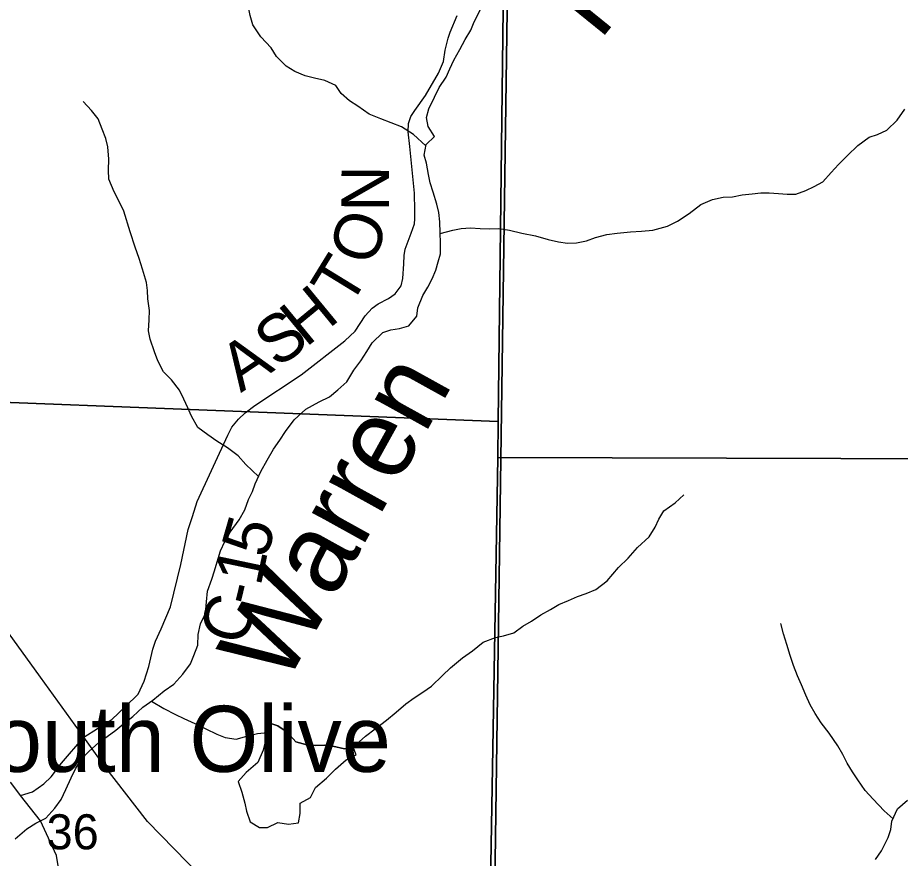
# Model space of a CAD drawing. Extents: x 2043100 to 2470832, y 443715 to 810583.
# Drawn here: x 2254666 to 2260227, y 609094 to 614395 of the extents above; entities that cross this region are included whole.
import ezdxf

# ---------------------------------------------------------------- set-up
doc = ezdxf.new("R2010")
doc.units = 0
for name, color, linetype in [('GM_X_County_Road', 7, 'Continuous'), ('GM_X_County_Road_Text', 7, 'Continuous'), ('GM_X_Interstate_Route', 7, 'Continuous'), ('GM_X_Minor_Lake', 7, 'Continuous'), ('GM_X_Minor_River', 7, 'Continuous'), ('GM_X_Minor_River_Text', 7, 'Continuous'), ('GM_X_Section', 7, 'Continuous'), ('GM_X_Section_Text', 7, 'Continuous'), ('GM_X_State_Route', 7, 'Continuous'), ('GM_X_Township', 7, 'Continuous'), ('GM_X_Unincorporated_Text', 7, 'Continuous')]:
    doc.layers.add(name, color=color, linetype=linetype)

msp = doc.modelspace()

# ---------------------------------------------------------------- linework, layer by layer
at = {"layer": 'GM_X_County_Road'}
msp.add_lwpolyline([(2254684.1, 609489.8), (2254759.5, 609513.3), (2254831.4, 609563.7), (2254877.3, 609608), (2254941.1, 609694.4), (2255081.8, 609857.5), (2255168.5, 609911.8), (2255258.4, 609970.3), (2255346.2, 610050.8), (2255426, 610129.3), (2255463.7, 610211.6), (2255491.4, 610304), (2255517.1, 610412.3), (2255534.9, 610462.5), (2255570.7, 610540.8), (2255628.3, 610679.4), (2255693.5, 610946.3), (2255740.8, 611167), (2255766.5, 611249.3), (2255796.2, 611343.6), (2255989, 611763.4), (2256014.8, 611813.6), (2256056.7, 611863.9), (2256098.6, 611904.2), (2256160.5, 611948.5), (2256452.1, 612142.1), (2256727.5, 612357.7), (2256791.4, 612418.1), (2256855.1, 612514.6), (2256899, 612562.9), (2256936.9, 612591.1), (2257002.8, 612623.5), (2257044.8, 612653.7), (2257082.6, 612704), (2257092.5, 612750.2), (2257098.2, 612842.4), (2257102, 612894.6), (2257107.9, 612934.7), (2257145.6, 613035.1), (2257165.4, 613095.3), (2257167.3, 613127.4), (2257169.1, 613179.5), (2257166.8, 613287.8), (2257137.8, 613582.5), (2257125.5, 613674.7), (2257129.3, 613726.8), (2257143.2, 613771), (2257169.1, 613809.2), (2257234.8, 613903.7), (2257316.4, 614044.4), (2257348.2, 614118.7), (2257360, 614190.9), (2257377.7, 614265.2), (2257391.6, 614303.3), (2257435.3, 614407.8)], dxfattribs=at)
at = {"layer": 'GM_X_Interstate_Route'}
msp.add_lwpolyline([(2256820.8, 608248.8), (2256281.3, 608610.7), (2255819.7, 608981.8), (2255483, 609325.9), (2255208.6, 609680.6), (2255081.8, 609857.5), (2254809.8, 610236.7), (2254497, 610668), (2254433.9, 610754.9)], dxfattribs=at)
at = {"layer": 'GM_X_Minor_Lake'}
for points in [[(2256779.5, 609796), (2256725.5, 609783.6), (2256651.2, 609801.1), (2256601.1, 609806.8), (2256542.9, 609806.4), (2256486.8, 609810.1), (2256418.5, 609827.7), (2256363.9, 609889.4), (2256305.5, 609929.1), (2256233.2, 609952.6), (2256239.7, 609886.6)], [(2256239.7, 609886.6), (2256212.5, 609776), (2256178.7, 609697.8), (2256104.8, 609635.4), (2256054.9, 609579), (2256077.3, 609511), (2256097.6, 609441), (2256107.9, 609391), (2256130.2, 609325), (2256190.6, 609289.2), (2256240.7, 609289.4), (2256304.7, 609319.8), (2256372.9, 609310), (2256435, 609318.3), (2256446.8, 609376.5), (2256446.5, 609442.6), (2256510.5, 609476.9), (2256542.3, 609541.1), (2256612.2, 609599.5), (2256668.1, 609655.9), (2256736.1, 609714.3), (2256798.1, 609746.6), (2256779.5, 609796)]]:
    msp.add_lwpolyline(points, dxfattribs=at)
at = {"layer": 'GM_X_Minor_River'}
for points in [[(2257238.1, 613585.9), (2257159.1, 613658.7), (2257084.6, 613706.3), (2256953.9, 613757.6), (2256879.6, 613787.1), (2256809.1, 613836.8), (2256756.7, 613870.5), (2256704.3, 613916.2), (2256669.9, 613968.1), (2256601.5, 613997.7), (2256535.2, 614013.3), (2256477, 614028.9), (2256412.7, 614054.5), (2256358.3, 614088.2), (2256295.8, 614150), (2256263.3, 614203.8), (2256198.7, 614273.5), (2256148.1, 614349.3), (2256131.7, 614409.3), (2256117.3, 614469.4), (2256104.8, 614533.4), (2256084.4, 614589.4), (2256043.8, 614659.2), (2255989.3, 614725)], [(2254650.3, 609217.2), (2254724, 609279.8), (2254779.9, 609316.2), (2254843.9, 609346.6), (2254899.6, 609411.1), (2254939.3, 609465.4), (2254969, 609527.7), (2255002.6, 609602), (2255030.3, 609658.3), (2255066, 609716.6), (2255113.8, 609767), (2255177.6, 609823.5), (2255229.4, 609861.9), (2255283.3, 609902.3), (2255335.1, 609944.7), (2255391, 609989.2), (2255454.7, 610047.7), (2255516.6, 610092.2), (2255588.4, 610150.7), (2255650.3, 610193.2), (2255706, 610255.6), (2255755.7, 610320.1), (2255775.4, 610372.3), (2255801, 610438.5), (2255802.6, 610504.7), (2255818.2, 610572.8), (2255849.8, 610637.2), (2255855.3, 610711.3), (2255862.9, 610779.5), (2255888.5, 610853.7), (2255906.2, 610907.9), (2255921.8, 610964.1), (2255943.4, 611032.4), (2255971.1, 611092.7), (2256004.8, 611151), (2256062.4, 611227.5), (2256098.1, 611291.8), (2256119.7, 611356), (2256145.5, 611406.3), (2256163.2, 611456.5), (2256198.8, 611532.8), (2256238.4, 611605.2), (2256278, 611673.6), (2256317.7, 611729.9), (2256353.5, 611786.3), (2256407.1, 611858.7), (2256480.8, 611925.3), (2256564.7, 611972), (2256630.7, 612004.4), (2256682.5, 612048.9), (2256740.3, 612099.3), (2256783.9, 612171.7), (2256827.7, 612232.1), (2256865.4, 612290.4), (2256899.1, 612344.8), (2256966.8, 612409.3), (2257016.8, 612425.7), (2257070.9, 612434), (2257130.9, 612452.5), (2257180.6, 612512.9), (2257186.3, 612565), (2257217.9, 612643.4), (2257249.6, 612695.7), (2257277.3, 612747.9), (2257301, 612802.2), (2257314.7, 612854.3), (2257330.4, 612906.5), (2257330, 612974.7), (2257327.5, 613038.8), (2257325.1, 613106.8), (2257318.7, 613166.9), (2257306.3, 613218.9), (2257283.7, 613294.9), (2257265.3, 613352.9), (2257254.9, 613406.9), (2257242.5, 613476.9), (2257228.1, 613528.9), (2257239.7, 613595.1), (2257291.5, 613645.6), (2257252.9, 613709.4), (2257242.6, 613765.5), (2257256.2, 613819.7), (2257291.8, 613894), (2257321.5, 613954.3), (2257365.2, 614018.7), (2257388.9, 614073), (2257414.6, 614127.2), (2257452.2, 614193.6), (2257485.9, 614257.9), (2257521.6, 614316.3), (2257541.3, 614368.5), (2257584.9, 614450.9)], [(2256184.2, 611501.6), (2256104.2, 611578.3), (2256055.8, 611632.1), (2255987.3, 611681.7), (2255920.8, 611725.3), (2255864.4, 611765), (2255800, 611810.7), (2255761.4, 611882.5), (2255737, 611934.5), (2255712.6, 611990.4), (2255686.2, 612046.3), (2255635.6, 612112.1), (2255585.2, 612161.9), (2255548.6, 612231.7), (2255528.2, 612287.7), (2255501.6, 612367.7), (2255489.2, 612419.7), (2255494.8, 612489.8), (2255496.4, 612547.9), (2255485.9, 612622), (2255483.5, 612674), (2255477.2, 612724.1), (2255452.6, 612810.1), (2255432.1, 612876.1), (2255405.6, 612948), (2255374.9, 613044), (2255333.9, 613173.9), (2255301.4, 613243.8), (2255272.9, 613295.7), (2255240.3, 613375.7), (2255238, 613433.8), (2255239.5, 613501.9), (2255233, 613580), (2255220.6, 613634), (2255198.2, 613691.9), (2255173.7, 613757.9), (2255131.2, 613809.7), (2255078.7, 613865.5)], [(2257327.7, 613034.2), (2257407.6, 613055.3), (2257459.7, 613065.7), (2257519.8, 613070.1), (2257580, 613066.4), (2257638.1, 613062.8), (2257698.2, 613065.2), (2257764.5, 613055.6), (2257842.8, 613036.1), (2257929.1, 613018.7), (2258007.4, 612997.1), (2258073.7, 612981.5), (2258129.9, 612973.9), (2258188, 612974.3), (2258250.1, 612986.7), (2258306.1, 613009.1), (2258378.1, 613027.6), (2258442.2, 613036.1), (2258526.4, 613044.6), (2258596.5, 613049.1), (2258668.6, 613055.6), (2258760.7, 613080.2), (2258822.6, 613112.7), (2258896.5, 613159.2), (2258970.3, 613217.8), (2259044.3, 613248.4), (2259110.3, 613262.8), (2259170.4, 613265.2), (2259230.5, 613277.6), (2259294.6, 613284.1), (2259348.7, 613290.4), (2259400.8, 613290.8), (2259459, 613285.2), (2259515.2, 613281.5), (2259569.3, 613281.9), (2259631.3, 613304.3), (2259685.2, 613330.7), (2259739.2, 613359.1), (2259790.9, 613417.6), (2259838.7, 613470), (2259894.5, 613526.4), (2259960.2, 613589), (2260030, 613641.5), (2260084, 613657.9), (2260142, 613686.3), (2260207.7, 613748.9), (2260255.4, 613817.3)], [(2255508.1, 610086.1), (2255587.1, 610038.5), (2255659.5, 610000.9), (2255713.8, 609975.3), (2255782.2, 609943.7), (2255850.6, 609910.1), (2255921, 609876.5), (2255973.2, 609856.8), (2256041.5, 609845.2), (2256109.5, 609863.7), (2256177.6, 609880.2), (2256239.7, 609886.6), (2256233.2, 609952.6), (2256305.5, 609929.1), (2256363.9, 609889.4), (2256418.5, 609827.7), (2256486.8, 609810.1), (2256542.9, 609806.4), (2256601.1, 609806.8), (2256651.2, 609801.1), (2256725.5, 609783.6), (2256779.5, 609796), (2256857.3, 609864.6), (2256919.1, 609911), (2256988.9, 609965.6), (2257050.8, 610016.1), (2257112.6, 610068.6), (2257164.4, 610106.9), (2257218.3, 610141.4), (2257274.2, 610179.8), (2257341.9, 610246.3), (2257393.7, 610294.7), (2257469.5, 610359.3), (2257531.4, 610401.8), (2257599.2, 610456.3), (2257677.1, 610486.9), (2257727.2, 610497.2), (2257791.2, 610515.7), (2257849.1, 610558.1), (2257903, 610590.5), (2257962.9, 610629), (2258022.8, 610663.4), (2258074.7, 610693.8), (2258136.7, 610720.3), (2258192.7, 610744.7), (2258248.7, 610763.1), (2258308.7, 610789.5), (2258380.5, 610844.1), (2258452.1, 610928.7), (2258511.9, 610987.2), (2258571.6, 611053.6), (2258645.3, 611122.2), (2258683, 611182.6), (2258704.7, 611232.8), (2258736.4, 611285.1), (2258808.3, 611335.6), (2258864.1, 611386.1)], [(2260181.5, 609342.5), (2260126.2, 609393.3), (2260055.5, 609466.9), (2260005, 609522.7), (2259960.5, 609588.5), (2259926.1, 609640.4), (2259891.6, 609694.2), (2259865.2, 609748.1), (2259832.8, 609804), (2259778.1, 609883.8), (2259727.6, 609947.5), (2259691.1, 610007.4), (2259658.7, 610061.2), (2259632.2, 610123.2), (2259605.7, 610189.1), (2259579.3, 610245), (2259554.8, 610310.9), (2259534.3, 610372.9), (2259511.8, 610442.9), (2259491.3, 610508.8), (2259474.9, 610574.8)], [(2260070.1, 609086.5), (2260109.8, 609140.8), (2260151.3, 609225.2), (2260167, 609275.4), (2260174.7, 609327.5), (2260210.3, 609405.9), (2260272.1, 609460.4)]]:
    msp.add_lwpolyline(points, dxfattribs=at)
at = {"layer": 'GM_X_Section'}
for points in [[(2257755.9, 617194.6), (2257753.6, 616880.4), (2257692.8, 611847.6), (2252408.2, 612055.5), (2252461.6, 617374.3)], [(2257753.6, 616880.4), (2264207.2, 616970.4), (2264172.3, 611601.8), (2257691.4, 611621.5), (2257692.8, 611847.6)], [(2257692.8, 611847.6), (2257691.4, 611621.5), (2257601.2, 606366.3), (2252357.3, 606516.7), (2252408.2, 612055.5)], [(2264172.3, 611601.8), (2264155, 606271.4), (2263756.8, 606278.7), (2257601.2, 606366.3), (2257691.4, 611621.5)]]:
    msp.add_lwpolyline(points, close=True, dxfattribs=at)
at = {"layer": 'GM_X_State_Route'}
msp.add_lwpolyline([(2254933.9, 608971.6), (2254911.1, 609111.8), (2254809.5, 609330), (2254684.1, 609489.8), (2254647.4, 609537.8), (2254620, 609573.6)], dxfattribs=at)
at = {"layer": 'GM_X_Township'}
for points in [[(2258081.3, 633732.5), (2257992.6, 628603.2), (2257760.5, 615186.1), (2257653.2, 607589.5), (2257624.6, 606994.4), (2257596.4, 606358.1), (2253890.2, 606463.4), (2249021.7, 606637.8), (2248304.7, 606663.3), (2243521.3, 606786.8), (2239722.4, 606909.9), (2234400.7, 607082.4), (2233675.1, 607105.9), (2233758.1, 612789.2), (2233874.4, 620743.5), (2233877.9, 620982.4), (2233882.7, 621311.5), (2233884.4, 621427.4), (2233890.3, 621836.9), (2233896.9, 622286.3), (2233904.3, 622790.6), (2233907.5, 623014), (2234072.5, 630720.1), (2234171.5, 633589.1)], [(2272583, 606236.7), (2262194.9, 606279.1), (2259171.6, 606328.3), (2258912.7, 606347.4), (2257596.4, 606358.1), (2257624.6, 606994.4), (2257653.2, 607589.5), (2257760.5, 615186.1), (2257992.6, 628603.2), (2258081.3, 633732.5)]]:
    msp.add_lwpolyline(points, dxfattribs=at)

# ---------------------------------------------------------------- texts
at = {"layer": 'GM_X_County_Road_Text'}
for s, rotation, p in [('N', 89.6733, (2257004.9, 613171.8)), ('O', 71.7184, (2256905.6, 612820.2)), ('T', 58.4794, (2256756.4, 612560.4)), ('H', 39.4395, (2256481.4, 612311)), ('S', 35.5777, (2256299.3, 612179.8)), ('A', 33.8355, (2256071.8, 612027.1)), ('5', 73.9552, (2256232.9, 610978.7)), ('1', 78.1077, (2256196.2, 610803.5)), ('-', 76.3699, (2256165, 610674.1)), ('C', 74.3704, (2256095.7, 610425.7))]:
    msp.add_text(s, height=300, rotation=rotation, dxfattribs=at).set_placement(p)
at = {"layer": 'GM_X_Minor_River_Text'}
for s, height, rotation, p in [('Run', 500.11, 51.0195, (2258331.7, 614243.7)), ('Warren', 500.06, 61.0128, (2256347.7, 610169.5))]:
    msp.add_text(s, height=height, rotation=rotation, dxfattribs=at).set_placement(p)
at = {"layer": 'GM_X_Section_Text'}
msp.add_text('36', height=220.83, rotation=0, dxfattribs=at).set_placement((2254848, 609150.9))
at = {"layer": 'GM_X_Unincorporated_Text'}
msp.add_text('South Olive', height=416.667, rotation=0, dxfattribs=at).set_placement((2254137.4, 609639.3))

doc.saveas('drawing.dxf')
